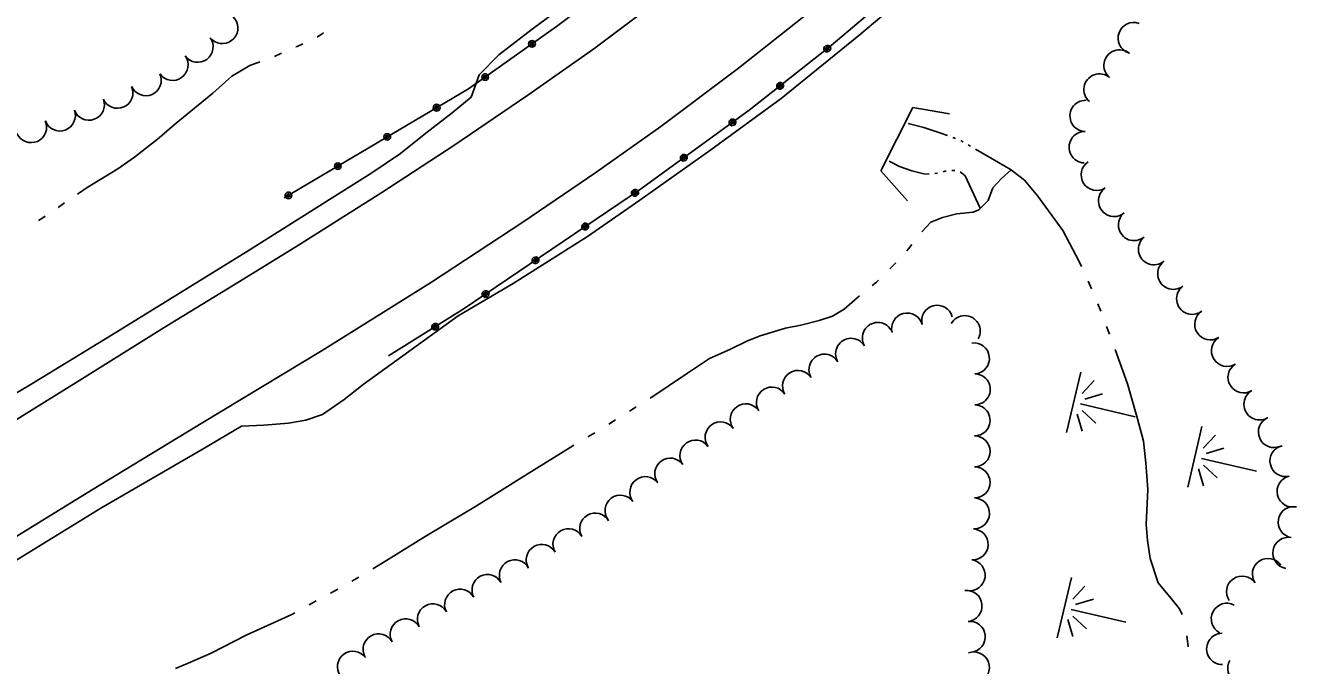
# Model space of a CAD drawing. Extents: x 589250 to 1188077, y 162953 to 363065.
# Drawn here: x 593594.3 to 593892.3, y 166043.8 to 166193.9 of the extents above; entities that cross this region are included whole.
import ezdxf

# ---------------------------------------------------------------- set-up
doc = ezdxf.new("R2010")
doc.units = 0
for name, color, linetype in [('E_BMGRD_P', 7, 'Continuous'), ('E_LAND_TreeLine_P', 7, 'Continuous'), ('E_RDWY', 7, 'Continuous'), ('E_RDWY_Gravel', 7, 'Continuous'), ('E_WAL', 7, 'Continuous'), ('E_WTR_FlowLine', 7, 'Continuous'), ('E_WTR_Wetland', 7, 'Continuous')]:
    doc.layers.add(name, color=color, linetype=linetype)

# ---------------------------------------------------------------- blocks, each defined once
blk = doc.blocks.new('POINT_DISPLAY')
blk.add_line((0, 0), (0, 0))

msp = doc.modelspace()

# ---------------------------------------------------------------- linework, layer by layer
at = {"layer": 'E_BMGRD_P'}
for p, q in [((593718.83, 166193.62), (593743.92, 166212.6)), ((593802.6, 166205.57), (593783.21, 166189.15)), ((593698.18, 166179.01), (593718.83, 166193.62)), ((593783.21, 166189.15), (593764, 166174.01)), ((593655.01, 166153.46), (593698.18, 166179.01)), ((593764, 166174.01), (593738.49, 166155.49)), ((593738.49, 166155.49), (593696.96, 166127.37)), ((593696.96, 166127.37), (593679.42, 166116.39))]:
    msp.add_line(p, q, dxfattribs=at)
for centre, radius in [((593713.07, 166189.55), 0.784), ((593713.07, 166189.55), 0.395), ((593702.09, 166181.77), 0.784), ((593702.09, 166181.77), 0.395), ((593690.72, 166174.59), 0.784), ((593690.72, 166174.59), 0.395), ((593679.14, 166167.74), 0.784), ((593679.14, 166167.74), 0.395), ((593667.56, 166160.89), 0.784), ((593667.56, 166160.89), 0.395), ((593655.97, 166154.03), 0.784), ((593655.97, 166154.03), 0.395)]:
    msp.add_circle(centre, radius, dxfattribs=at)
for centre, major_axis, ratio in [((593782.28, 166188.43), (0.707, 0.417), 0.935221), ((593782.28, 166188.43), (0.356, 0.21), 0.935221), ((593771.23, 166179.71), (0.707, 0.417), 0.935221), ((593771.23, 166179.71), (0.356, 0.21), 0.935221), ((593760.05, 166171.15), (0.666, 0.48), 0.9361), ((593760.05, 166171.15), (0.335, 0.242), 0.9361), ((593748.64, 166162.87), (0.666, 0.48), 0.9361), ((593748.64, 166162.87), (0.335, 0.242), 0.9361), ((593737.21, 166154.63), (0.68, 0.46), 0.935997), ((593737.21, 166154.63), (0.342, 0.232), 0.935997), ((593725.54, 166146.72), (0.68, 0.46), 0.935997), ((593725.54, 166146.72), (0.342, 0.232), 0.935997), ((593713.87, 166138.82), (0.68, 0.46), 0.935997), ((593713.87, 166138.82), (0.342, 0.232), 0.935997), ((593702.2, 166130.91), (0.68, 0.46), 0.935997), ((593702.2, 166130.91), (0.342, 0.232), 0.935997), ((593690.37, 166123.25), (0.696, 0.435), 0.936029), ((593690.37, 166123.25), (0.351, 0.219), 0.936029)]:
    msp.add_ellipse(centre, major_axis=major_axis, ratio=ratio, dxfattribs=at)
at = {"layer": 'E_LAND_TreeLine_P'}
for centre, radius, start, end in [((593640.5, 166193.23), 3.63, 227.9767, 47.9767), ((593854.13, 166190.9), 3.67, 70.3506, 250.3506), ((593634.71, 166188.86), 3.63, 215.8261, 35.8261), ((593628.82, 166184.61), 3.63, 215.8261, 35.8261), ((593850.79, 166184.48), 3.67, 50.1958, 230.1958), ((593622.55, 166181.03), 3.63, 203.9771, 23.9771), ((593846.09, 166178.85), 3.67, 50.1958, 230.1958), ((593615.91, 166178.08), 3.63, 203.9771, 23.9771), ((593609.21, 166175.28), 3.63, 200.4091, 20.4091), ((593602.4, 166172.75), 3.63, 200.4091, 20.4091), ((593842.84, 166172.66), 3.67, 88.3041, 268.3041), ((593595.67, 166170.02), 3.63, 203.8388, 23.8388), ((593842.62, 166165.32), 3.67, 88.3041, 268.3041), ((593845.45, 166158.85), 3.67, 123.1823, 303.1823), ((593849.52, 166152.74), 3.67, 129.5665, 309.5665), ((593854.2, 166147.09), 3.67, 129.5665, 309.5665), ((593858.87, 166141.43), 3.67, 129.5665, 309.5665), ((593863.41, 166135.67), 3.67, 127.005, 307.005), ((593867.83, 166129.8), 3.67, 127.005, 307.005), ((593801, 166122.82), 3.63, 14.6883, 194.6883), ((593808.04, 166124.66), 3.63, 14.6883, 194.6883), ((593814.52, 166122.21), 3.63, 330.6502, 150.6502), ((593872.07, 166123.82), 3.67, 122.1704, 302.1704), ((593794.13, 166120.61), 3.63, 30.6516, 210.6516), ((593787.87, 166116.9), 3.63, 30.6516, 210.6516), ((593875.98, 166117.61), 3.67, 122.1704, 302.1704), ((593816.66, 166115.83), 3.63, 277.2469, 97.2469), ((593781.62, 166113.19), 3.63, 30.6516, 210.6516), ((593879.88, 166111.39), 3.67, 122.1704, 302.1704), ((593775.43, 166109.38), 3.63, 32.4581, 212.4581), ((593816.85, 166108.57), 3.63, 269.7834, 89.7834), ((593769.29, 166105.48), 3.63, 32.4581, 212.4581), ((593883.61, 166105.07), 3.67, 120.4845, 300.4845), ((593763.18, 166101.56), 3.63, 35.7312, 215.7312), ((593816.82, 166101.3), 3.63, 269.7834, 89.7834), ((593757.27, 166097.31), 3.63, 35.7312, 215.7312), ((593887.01, 166098.58), 3.67, 113.6577, 293.6577), ((593751.37, 166093.06), 3.63, 35.7312, 215.7312), ((593816.82, 166094.03), 3.63, 270.0253, 90.0253), ((593889.71, 166091.78), 3.67, 103.1715, 283.1715), ((593745.47, 166088.82), 3.63, 35.7312, 215.7312), ((593816.83, 166086.76), 3.63, 270.0253, 90.0253), ((593739.64, 166084.48), 3.63, 36.71, 216.71), ((593891.39, 166084.63), 3.67, 103.1715, 283.1715), ((593733.81, 166080.13), 3.63, 36.71, 216.71), ((593816.67, 166079.49), 3.63, 267.6048, 87.6048), ((593727.89, 166075.93), 3.63, 30.3027, 210.3027), ((593891.65, 166077.45), 3.67, 80.0664, 260.0664), ((593721.61, 166072.26), 3.63, 30.3027, 210.3027), ((593816.37, 166072.23), 3.63, 267.6048, 87.6048), ((593715.34, 166068.59), 3.63, 30.3027, 210.3027), ((593890.39, 166070.22), 3.67, 80.0664, 260.0664), ((593709.03, 166064.98), 3.63, 28.1418, 208.1418), ((593815.66, 166065), 3.63, 262.1605, 82.1605), ((593885.6, 166065.26), 3.67, 34.273, 214.273), ((593702.62, 166061.55), 3.63, 28.1418, 208.1418), ((593879.53, 166061.13), 3.67, 34.273, 214.273), ((593696.21, 166058.12), 3.63, 28.1418, 208.1418), ((593814.92, 166057.8), 3.63, 276.1011, 96.1011), ((593689.82, 166054.66), 3.63, 28.8862, 208.8862), ((593875.96, 166054.77), 3.67, 62.1669, 242.1669), ((593683.45, 166051.14), 3.63, 28.8862, 208.8862), ((593815.69, 166050.57), 3.63, 276.1011, 96.1011), ((593874.87, 166047.72), 3.67, 90.9067, 270.9067), ((593677.09, 166047.63), 3.63, 28.8862, 208.8862), ((593671.09, 166043.55), 3.63, 36.1243, 216.1243), ((593816.66, 166043.38), 3.63, 290.2912, 110.2912), ((593879.81, 166043.14), 3.67, 148.631, 328.631)]:
    msp.add_arc(centre, radius, start, end, dxfattribs=at)
at = {"layer": 'E_RDWY'}
for p, q in [((593746.62, 166202.7), (593727.53, 166188.37)), ((593761.5, 166183.89), (593781.64, 166199.78)), ((593727.53, 166188.37), (593712.13, 166177.56)), ((593743.27, 166170.16), (593761.5, 166183.89)), ((593712.13, 166177.56), (593694.74, 166165.72)), ((593728, 166159.43), (593743.27, 166170.16)), ((593694.74, 166165.72), (593677.87, 166154.7)), ((593710.94, 166147.73), (593728, 166159.43)), ((593677.87, 166154.7), (593658.35, 166142.36)), ((593689.51, 166133.69), (593710.94, 166147.73)), ((593658.35, 166142.36), (593644.51, 166133.85)), ((593644.51, 166133.85), (593626.83, 166123.08)), ((593663.9, 166117.64), (593689.51, 166133.69)), ((593626.83, 166123.08), (593606.85, 166110.6)), ((593635.89, 166100.82), (593663.9, 166117.64)), ((593606.85, 166110.6), (593587.78, 166098.8)), ((593609.81, 166084.97), (593635.89, 166100.82)), ((593585.38, 166069.94), (593609.81, 166084.97))]:
    msp.add_line(p, q, dxfattribs=at)
at = {"layer": 'E_RDWY_Gravel'}
for p, q in [((593789.67, 166191.48), (593808.47, 166207.42)), ((593713.1, 166192.97), (593722.35, 166199.8)), ((593705.31, 166186.96), (593713.1, 166192.97)), ((593771.45, 166176.76), (593789.67, 166191.48)), ((593700.7, 166182.28), (593705.31, 166186.96)), ((593698.78, 166177.04), (593700.7, 166182.28)), ((593694.36, 166173.36), (593698.78, 166177.04)), ((593755, 166164.67), (593771.45, 166176.76)), ((593688.22, 166168.58), (593694.36, 166173.36)), ((593682.21, 166163.87), (593688.22, 166168.58)), ((593738.34, 166152.91), (593755, 166164.67)), ((593675.53, 166159.29), (593682.21, 166163.87)), ((593646.15, 166140.78), (593675.53, 166159.29)), ((593726.05, 166144.36), (593738.34, 166152.91)), ((593708.64, 166133.39), (593726.05, 166144.36)), ((593614.51, 166121.23), (593646.15, 166140.78)), ((593695.8, 166125.77), (593708.64, 166133.39)), ((593673.46, 166109.7), (593695.8, 166125.77)), ((593595.05, 166109.36), (593614.51, 166121.23)), ((593572.66, 166096.24), (593595.05, 166109.36)), ((593669.04, 166106.16), (593673.46, 166109.7)), ((593663.94, 166102.67), (593669.04, 166106.16)), ((593660.09, 166101.34), (593663.94, 166102.67)), ((593636, 166094.61), (593645.01, 166099.9)), ((593645.01, 166099.9), (593650.21, 166100.18)), ((593650.21, 166100.18), (593656.02, 166100.67)), ((593656.02, 166100.67), (593660.09, 166101.34)), ((593612.03, 166080.73), (593636, 166094.61)), ((593586.94, 166065.36), (593612.03, 166080.73))]:
    msp.add_line(p, q, dxfattribs=at)
at = {"layer": 'E_WAL'}
for p, q in [((593794.8, 166159.75), (593802.32, 166174.64)), ((593802.32, 166174.64), (593810.97, 166173.11)), ((593801.06, 166152.76), (593794.8, 166159.75))]:
    msp.add_line(p, q, dxfattribs=at)
at = {"layer": 'E_WTR_FlowLine'}
for p, q in [((593662.68, 166191.13), (593664.22, 166192.11)), ((593657.7, 166188.83), (593658, 166188.96)), ((593658, 166188.96), (593659.36, 166189.59)), ((593652.68, 166186.62), (593654.35, 166187.35)), ((593642.67, 166181.97), (593646.91, 166184.51)), ((593646.91, 166184.51), (593649.24, 166185.35)), ((593638.26, 166178.02), (593642.67, 166181.97)), ((593629.68, 166170.93), (593638.26, 166178.02)), ((593628.12, 166169.61), (593629.68, 166170.93)), ((593801.23, 166170.85), (593804.92, 166169.98)), ((593625.66, 166167.53), (593628.12, 166169.61)), ((593804.92, 166169.98), (593808.68, 166168.7)), ((593808.68, 166168.7), (593810.46, 166168.05)), ((593811.71, 166167.59), (593812.33, 166167.36)), ((593619.92, 166162.96), (593625.66, 166167.53)), ((593813.59, 166166.91), (593814.16, 166166.57)), ((593815.31, 166165.9), (593815.89, 166165.56)), ((593817.04, 166164.89), (593825.39, 166160.03)), ((593616.01, 166160.29), (593619.92, 166162.96)), ((593796.82, 166162.03), (593799.25, 166160.8)), ((593608.8, 166155.9), (593616.01, 166160.29)), ((593799.25, 166160.8), (593802.14, 166159.77)), ((593802.14, 166159.77), (593804.95, 166159.08)), ((593804.95, 166159.08), (593806.13, 166158.99)), ((593807.48, 166159.15), (593808.15, 166159.27)), ((593809.47, 166159.59), (593810.13, 166159.76)), ((593811.47, 166159.88), (593812.15, 166159.85)), ((593813.42, 166159.55), (593814.59, 166158.63)), ((593814.59, 166158.63), (593818.14, 166151.04)), ((593823.09, 166157.99), (593825.39, 166160.03)), ((593825.39, 166160.03), (593825.88, 166159.65)), ((593825.88, 166159.65), (593828.54, 166157.58)), ((593606.5, 166154.32), (593608.8, 166155.9)), ((593819.96, 166152.86), (593821.12, 166155.82)), ((593821.12, 166155.82), (593823.09, 166157.99)), ((593828.54, 166157.58), (593831.61, 166153.82)), ((593817.79, 166150.68), (593819.96, 166152.86)), ((593831.61, 166153.82), (593837.48, 166145.82)), ((593601.97, 166151.22), (593603.48, 166152.25)), ((593809.26, 166148.88), (593812.66, 166149.67)), ((593812.66, 166149.67), (593816.46, 166150.13)), ((593816.46, 166150.13), (593817.79, 166150.68)), ((593597.41, 166148.15), (593598.42, 166148.78)), ((593598.42, 166148.78), (593598.95, 166149.15)), ((593804.46, 166145.49), (593806.54, 166147.76)), ((593806.54, 166147.76), (593809.26, 166148.88)), ((593837.48, 166145.82), (593841.34, 166138.53)), ((593800.9, 166141.01), (593801.36, 166141.53)), ((593801.36, 166141.53), (593802.09, 166142.5)), ((593796.98, 166136.85), (593798.34, 166138.19)), ((593841.34, 166138.53), (593841.86, 166137.37)), ((593792.81, 166132.94), (593793.79, 166133.73)), ((593793.79, 166133.73), (593794.26, 166134.18)), ((593843.43, 166133.89), (593844.22, 166132.15)), ((593786.27, 166127.39), (593789.86, 166130.52)), ((593783.49, 166125.74), (593786.27, 166127.39)), ((593845.74, 166128.65), (593846.42, 166126.87)), ((593766.59, 166121.13), (593772.51, 166122.9)), ((593772.51, 166122.9), (593776.11, 166123.62)), ((593776.11, 166123.62), (593780.37, 166124.69)), ((593780.37, 166124.69), (593783.49, 166125.74)), ((593847.76, 166123.3), (593848.43, 166121.51)), ((593759.42, 166117.94), (593763.6, 166119.95)), ((593763.6, 166119.95), (593764.61, 166120.35)), ((593764.61, 166120.35), (593766.59, 166121.13)), ((593754.71, 166115.8), (593759.42, 166117.94)), ((593849.76, 166117.93), (593852.62, 166109.9)), ((593749.55, 166112.37), (593754.71, 166115.8)), ((593740.89, 166106.55), (593749.55, 166112.37)), ((593852.62, 166109.9), (593855.02, 166101.65)), ((593740.77, 166106.48), (593740.89, 166106.55)), ((593735.9, 166103.47), (593736.98, 166104.15)), ((593736.98, 166104.15), (593737.51, 166104.48)), ((593731.07, 166100.39), (593732.68, 166101.42)), ((593855.02, 166101.65), (593856.44, 166096.39)), ((593726.19, 166097.41), (593727.83, 166098.38)), ((593856.44, 166096.39), (593856.99, 166091.32)), ((593711.96, 166088.72), (593722.02, 166094.97)), ((593722.02, 166094.97), (593722.9, 166095.48)), ((593856.99, 166091.32), (593857.46, 166085.06)), ((593704.82, 166084.2), (593711.96, 166088.72)), ((593699.41, 166080.87), (593704.82, 166084.2)), ((593857.46, 166085.06), (593857.06, 166076.9)), ((593688, 166074.04), (593697.34, 166079.6)), ((593697.34, 166079.6), (593699.41, 166080.87)), ((593857.06, 166076.9), (593857.38, 166073.16)), ((593679, 166068.42), (593688, 166074.04)), ((593857.38, 166073.16), (593857.99, 166068.89)), ((593675.77, 166066.51), (593679, 166068.42)), ((593857.99, 166068.89), (593859.88, 166063.24)), ((593670.84, 166063.6), (593672.48, 166064.57)), ((593665.85, 166060.8), (593667.52, 166061.72)), ((593859.88, 166063.24), (593862.88, 166059.55)), ((593660.83, 166058.04), (593662.5, 166058.96)), ((593862.88, 166059.55), (593864.86, 166057.1)), ((593646.06, 166050.92), (593656.81, 166055.83)), ((593656.81, 166055.83), (593657.49, 166056.21)), ((593864.86, 166057.1), (593865.45, 166055.81)), ((593637.9, 166046.71), (593646.06, 166050.92)), ((593866.54, 166050.76), (593866.85, 166048.18)), ((593632.49, 166044.4), (593637.9, 166046.71)), ((593629.47, 166043.1), (593632.49, 166044.4))]:
    msp.add_line(p, q, dxfattribs=at)
at = {"layer": 'E_WTR_Wetland'}
for p, q in [((593841.68, 166112.63), (593838.37, 166098.45)), ((593844.82, 166110.62), (593842, 166107.56)), ((593854.46, 166102.14), (593841.6, 166105.15)), ((593842.65, 166106.29), (593846.83, 166107.54)), ((593842.06, 166098.76), (593840.88, 166102.76)), ((593842.02, 166103.6), (593845.22, 166100.63)), ((593870.11, 166099.85), (593866.8, 166085.67)), ((593873.25, 166097.83), (593870.43, 166094.77)), ((593871.08, 166093.51), (593875.26, 166094.76)), ((593882.89, 166089.36), (593870.03, 166092.36)), ((593870.45, 166090.82), (593873.65, 166087.85)), ((593870.49, 166085.97), (593869.31, 166089.97)), ((593839.5, 166064.47), (593836.19, 166050.29)), ((593842.65, 166062.46), (593839.82, 166059.4)), ((593840.47, 166058.13), (593844.65, 166059.38)), ((593839.88, 166050.6), (593838.7, 166054.6)), ((593852.28, 166053.98), (593839.42, 166056.99)), ((593839.84, 166055.44), (593843.04, 166052.47))]:
    msp.add_line(p, q, dxfattribs=at)

# ---------------------------------------------------------------- block references
at = {"layer": 'E_WTR_Wetland', "rotation": 103.14131956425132}
for p in [(593840, 166105.43), (593840.01, 166105.5), (593840.13, 166105.97), (593841.6, 166105.15), (593842.83, 166104.86), (593868.56, 166093.19), (593868.43, 166092.65), (593868.45, 166092.71), (593870.03, 166092.36), (593871.26, 166092.08), (593837.84, 166057.34), (593837.95, 166057.81), (593837.82, 166057.28), (593839.42, 166056.99), (593840.65, 166056.7)]:
    msp.add_blockref('POINT_DISPLAY', p, dxfattribs=at)

doc.saveas('drawing.dxf')
